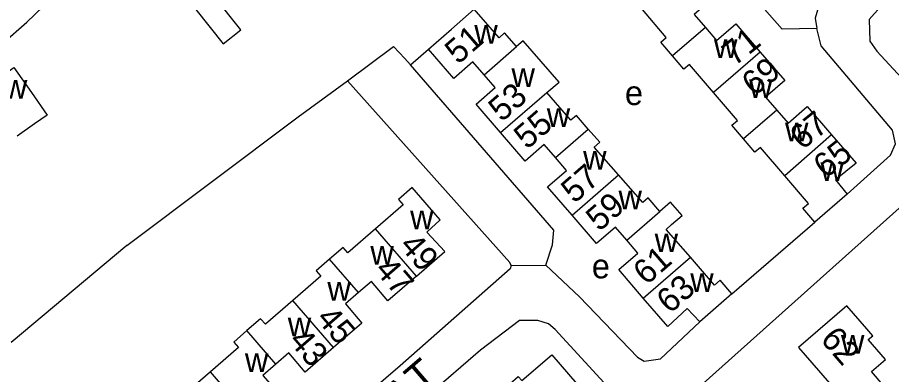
# Model space of a CAD drawing. Extents: x 156721 to 158827, y 386657 to 388950.
# Drawn here: x 157751.8 to 157896, y 388109.8 to 388168.6 of the extents above; entities that cross this region are included whole.
import ezdxf

# ---------------------------------------------------------------- set-up
doc = ezdxf.new("R2010")
doc.units = 0
for name, color, linetype in [('BLT_Basislijn', 7, 'Continuous'), ('BLT_Bebouwing', 7, 'Continuous'), ('BLT_Centroide', 7, 'Continuous'), ('BLT_Huisnummer', 7, 'Continuous'), ('BLT_Huisnummer_ tussenligend', 7, 'Continuous'), ('BLT_Onderverdeling_panden', 7, 'Continuous'), ('BLT_Straatnaam', 7, 'Continuous')]:
    doc.layers.add(name, color=color, linetype=linetype)

msp = doc.modelspace()

# ---------------------------------------------------------------- linework, layer by layer
at = {"layer": 'BLT_Basislijn'}
for p, q in [((157816.62, 388160.83), (157819.61, 388163.39)), ((157798.12, 388152.22), (157806.28, 388158.16)), ((157769.86, 388131.05), (157798.12, 388152.22)), ((157860.21, 388104.13), (157902.45, 388141.9)), ((157869.66, 388123.06), (157883.3, 388134.91)), ((157769.86, 388131.05), (157750.77, 388115.08)), ((157833.24, 388127.75), (157838.96, 388127.82)), ((157834.64, 388118.68), (157828.18, 388113.83)), ((157837.65, 388118.67), (157834.64, 388118.68)), ((157839.39, 388118.12), (157837.65, 388118.67)), ((157840.51, 388117.23), (157839.39, 388118.12)), ((157850.87, 388105.96), (157840.51, 388117.23)), ((157828.18, 388113.83), (157772.94, 388066.24))]:
    msp.add_line(p, q, dxfattribs=at)
for points in [[(157961.07, 388193.57), (157948.03, 388209.47), (157946.92, 388210.49), (157944.52, 388211.45), (157941.65, 388211.16), (157939.05, 388209.37), (157932.79, 388204.28), (157922.65, 388195.48), (157895.5, 388171.88), (157892.26, 388168.26), (157892.42, 388164.68), (157893.57, 388163.07), (157901.73, 388154.22), (157903.49, 388151.67), (157903.87, 388150.45)], [(157883.64, 388166.77), (157877.96, 388166.7), (157854.11, 388193.65)], [(157885.4, 388173.07), (157884.45, 388172.11), (157883.39, 388168.51), (157883.64, 388166.77)], [(157888.63, 388139.49), (157895.79, 388145.91), (157896.6, 388147.82), (157896.14, 388150.07), (157884.39, 388163.96), (157883.64, 388166.77)], [(157806.28, 388158.16), (157813.82, 388163.82), (157815.73, 388161.85), (157816.62, 388160.83)], [(157838.96, 388127.82), (157840.06, 388131.18), (157840.27, 388133.59), (157816.62, 388160.83)], [(157833.24, 388127.75), (157833.05, 388128.26), (157806.28, 388158.16)], [(157833.24, 388127.75), (157833.07, 388127.19), (157814.93, 388111.24), (157769.33, 388072.05), (157765.59, 388069.88), (157761.86, 388069.42), (157755.31, 388070.06), (157750.84, 388068.77), (157746.85, 388065.83), (157729.65, 388050.97)], [(157838.96, 388127.82), (157844.52, 388122.58), (157854.08, 388112.65), (157855.17, 388112.02), (157857.85, 388112.38), (157864.34, 388118.45)]]:
    msp.add_lwpolyline(points, dxfattribs=at)
at = {"layer": 'BLT_Bebouwing'}
for p, q in [((157756.73, 388152.53), (157754.65, 388151.07)), ((157754.65, 388151.07), (157751.8, 388149.07)), ((157888.63, 388139.49), (157883.3, 388134.91)), ((157869.66, 388123.06), (157864.34, 388118.45))]:
    msp.add_line(p, q, dxfattribs=at)
for points in [[(157759.09, 388181.22), (157759.33, 388180.95), (157757.35, 388179.1), (157763.21, 388172.83), (157772.23, 388181.26), (157785.74, 388164.24), (157788.66, 388166.55), (157771.32, 388188.37)], [(157757.45, 388171.78), (157749.17, 388180.36), (157747.48, 388178.73), (157745.28, 388181), (157739.51, 388175.42), (157742.17, 388172.67), (157741.76, 388172.28), (157745.25, 388168.66), (157749.35, 388164.3), (157753.37, 388167.84), (157757.45, 388171.78)], [(157862.53, 388176.51), (157866.56, 388171.84), (157863.43, 388169.11), (157865.28, 388166.97)], [(157819.61, 388163.39), (157823.38, 388166.68), (157827.15, 388169.97)], [(157834.12, 388163.8), (157832.16, 388166.05), (157831.26, 388165.26), (157827.15, 388169.97)], [(157859.86, 388162.29), (157857.92, 388164.55), (157858.83, 388165.33), (157854.9, 388169.93)], [(157865.28, 388166.97), (157867.12, 388164.83), (157870.27, 388167.56), (157874.32, 388162.89)], [(157839.13, 388156.23), (157841.18, 388157.95), (157835.21, 388164.76), (157834.12, 388163.8)], [(157828.78, 388159.18), (157826.94, 388161.31), (157823.78, 388158.57), (157819.61, 388163.39)], [(157866.62, 388156.23), (157862.65, 388160.88), (157861.74, 388160.1), (157859.86, 388162.29)], [(157874.32, 388162.89), (157878.36, 388158.21), (157875.21, 388155.47), (157877.05, 388153.33)], [(157746.32, 388156.91), (157751.25, 388160.36), (157754.12, 388156.26), (157756.73, 388152.53)], [(157831.51, 388149.64), (157827.46, 388154.32), (157830.62, 388157.05), (157828.78, 388159.18)], [(157845.96, 388150.23), (157844, 388152.47), (157843.1, 388151.69), (157839.13, 388156.23)], [(157871.58, 388148.6), (157869.64, 388150.87), (157870.55, 388151.65), (157866.62, 388156.23)], [(157877.05, 388153.33), (157878.9, 388151.2), (157882.05, 388153.93), (157886.1, 388149.26)], [(157850.97, 388142.67), (157846.95, 388147.27), (157847.86, 388148.06), (157845.96, 388150.23)], [(157840.53, 388145.56), (157838.69, 388147.7), (157835.55, 388144.96), (157831.51, 388149.64)], [(157878.35, 388142.54), (157874.36, 388147.2), (157873.45, 388146.42), (157871.58, 388148.6)], [(157886.1, 388149.26), (157890.15, 388144.59), (157886.74, 388141.86), (157888.63, 388139.49)], [(157843.28, 388136.03), (157839.24, 388140.71), (157842.37, 388143.42), (157840.53, 388145.56)], [(157857.79, 388136.67), (157855.85, 388138.9), (157854.94, 388138.11), (157850.97, 388142.67)], [(157883.3, 388134.91), (157881.35, 388137.18), (157882.26, 388137.97), (157878.35, 388142.54)], [(157817.61, 388126), (157822.28, 388130.04), (157819.32, 388133.25), (157821.54, 388135.3), (157816.94, 388140.6), (157814.67, 388138.64), (157815.46, 388137.73), (157810.88, 388133.78)], [(157862.8, 388129.1), (157858.8, 388133.69), (157859.7, 388134.48), (157861.45, 388136.01), (157859.53, 388138.21), (157857.79, 388136.67)], [(157852.3, 388131.93), (157850.46, 388134.06), (157847.32, 388131.35), (157843.28, 388136.03)], [(157810.88, 388133.78), (157806.3, 388129.82), (157805.52, 388130.73), (157803.28, 388128.8)], [(157855.04, 388122.4), (157851, 388127.08), (157854.14, 388129.8), (157852.3, 388131.93)], [(157803.28, 388128.8), (157801.08, 388126.89), (157801.86, 388125.98), (157797.24, 388121.99)], [(157869.66, 388123.06), (157867.69, 388125.32), (157866.79, 388124.53), (157862.8, 388129.1)], [(157817.61, 388126), (157812.93, 388121.96), (157810.19, 388125.13), (157808.05, 388123.28)], [(157808.05, 388123.28), (157805.92, 388121.44), (157808.64, 388118.27), (157803.97, 388114.23)], [(157797.24, 388121.99), (157792.71, 388118.08), (157791.93, 388118.98), (157789.66, 388117.02)], [(157864.34, 388118.45), (157862.29, 388120.68), (157859.08, 388117.72), (157855.04, 388122.4)], [(157891.89, 388117.34), (157888.62, 388121.12), (157880.65, 388114.24), (157883.92, 388110.46), (157889.69, 388103.79), (157894.62, 388108.05), (157892.69, 388110.28), (157894.97, 388112.25), (157892.13, 388115.54), (157892.89, 388116.18), (157891.89, 388117.34)], [(157789.66, 388117.02), (157787.49, 388115.14), (157788.27, 388114.23), (157783.64, 388110.23)], [(157803.97, 388114.23), (157799.3, 388110.18), (157796.56, 388113.35), (157794.43, 388111.5)], [(157830.84, 388105.19), (157830.27, 388105.86), (157834.41, 388109.47), (157834.98, 388108.8), (157839.94, 388113.06), (157850.97, 388100.29)], [(157794.43, 388111.5), (157792.29, 388109.66), (157795.04, 388106.5), (157790.37, 388102.46)], [(157783.64, 388110.23), (157779.09, 388106.3), (157778.31, 388107.21), (157776.05, 388105.26)]]:
    msp.add_lwpolyline(points, dxfattribs=at)
at = {"layer": 'BLT_Onderverdeling_panden'}
for p, q in [((157865.28, 388166.97), (157859.86, 388162.29)), ((157828.78, 388159.18), (157834.12, 388163.8)), ((157874.32, 388162.89), (157866.62, 388156.23)), ((157831.51, 388149.64), (157839.13, 388156.23)), ((157877.05, 388153.33), (157871.58, 388148.6)), ((157840.53, 388145.56), (157845.96, 388150.23)), ((157886.1, 388149.26), (157878.35, 388142.54)), ((157843.28, 388136.03), (157850.97, 388142.67)), ((157852.3, 388131.93), (157857.79, 388136.67)), ((157817.61, 388126), (157810.88, 388133.78)), ((157808.05, 388123.28), (157803.28, 388128.8)), ((157855.04, 388122.4), (157862.8, 388129.1)), ((157803.97, 388114.23), (157797.24, 388121.99)), ((157794.43, 388111.5), (157789.66, 388117.02)), ((157790.37, 388102.46), (157783.64, 388110.23))]:
    msp.add_line(p, q, dxfattribs=at)

# ---------------------------------------------------------------- texts
at = {"layer": 'BLT_Centroide'}
for s, p in [('w', (157827.17, 388164.28)), ('w', (157866.69, 388161.91)), ('w', (157833.3, 388157.14)), ('w', (157749.59, 388155.24)), ('e', (157852.01, 388154.18)), ('w', (157872.48, 388155.36)), ('w', (157839.12, 388150.59)), ('w', (157878.41, 388148.22)), ('w', (157845.11, 388143.55)), ('w', (157884.25, 388141.69)), ('w', (157850.95, 388137)), ('w', (157816.58, 388133.73)), ('w', (157856.91, 388129.95)), ('w', (157810.03, 388127.88)), ('e', (157846.55, 388125.64)), ('w', (157862.78, 388123.41)), ('w', (157802.94, 388121.95)), ('w', (157796.41, 388116.09)), ('w', (157887.64, 388113.22)), ('w', (157789.34, 388110.2))]:
    msp.add_text(s, height=4, dxfattribs=at).set_placement(p)
at = {"layer": 'BLT_Huisnummer'}
for s, rotation, p in [('51', 40.8957, (157824.49, 388160.75)), ('69', 38.6496, (157873.32, 388155.52)), ('55', 40.8957, (157835.87, 388146.75)), ('65', 38.6496, (157885.13, 388141.96)), ('59', 40.8957, (157847.76, 388133.22)), ('49', 310.8242, (157814.66, 388130.95)), ('63', 40.8957, (157859.4, 388119.68)), ('62', 310.8561, (157884.1, 388115.51)), ('43', 310.8242, (157796.42, 388115.26))]:
    msp.add_text(s, height=4, rotation=rotation, dxfattribs=at).set_placement(p)
at = {"layer": 'BLT_Huisnummer_ tussenligend'}
for s, rotation, p in [('71', 38.6496, (157870.07, 388160.48)), ('53', 40.8957, (157831.68, 388151.27)), ('67', 38.6496, (157881.24, 388146.66)), ('57', 40.8957, (157843.66, 388137.85)), ('61', 40.8957, (157855.54, 388124.38)), ('47', 310.8242, (157810.58, 388126.94)), ('45', 310.8242, (157800.95, 388118.93))]:
    msp.add_text(s, height=4, rotation=rotation, dxfattribs=at).set_placement(p)
at = {"layer": 'BLT_Straatnaam'}
msp.add_text('ROERSTRAAT', height=5, rotation=40.6125, dxfattribs=at).set_placement((157786.88, 388079.23))

doc.saveas('drawing.dxf')
